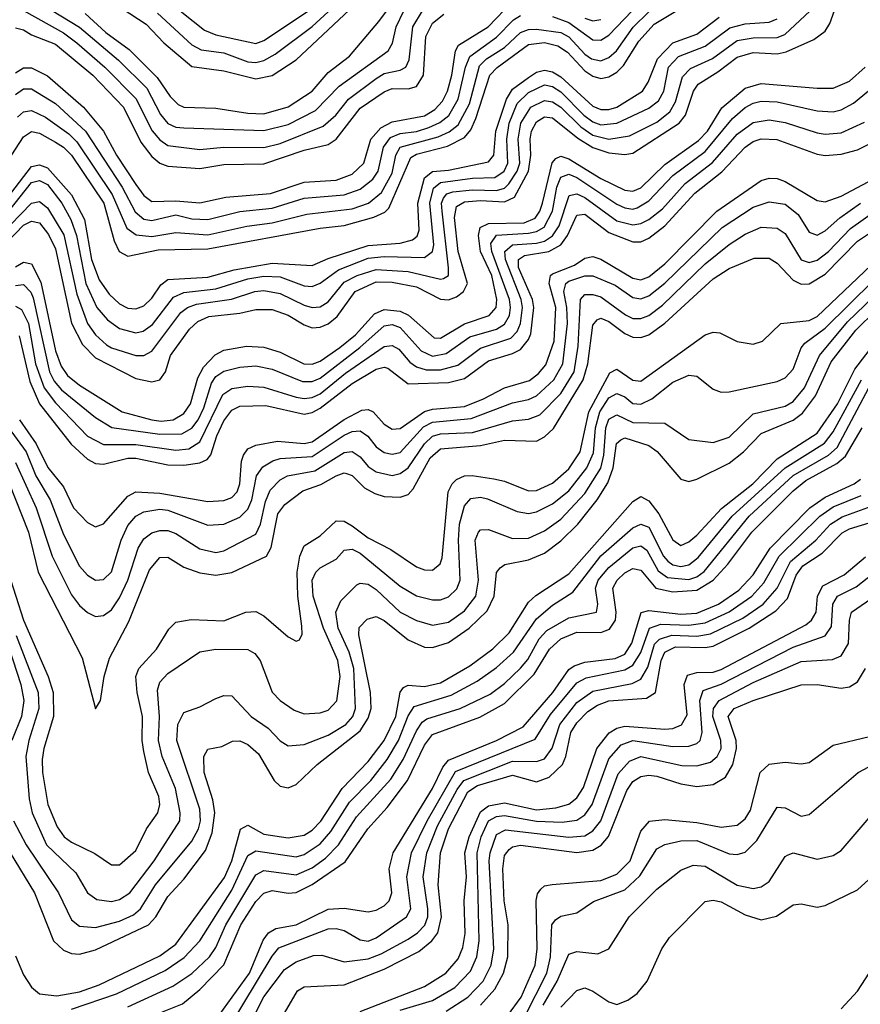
# Model space of a CAD drawing. Header units: inches. Extents: x 990535 to 1117859, y 769386 to 892122.
# Tile 993 of 1056: x 1085641 to 1087737, y 841552 to 844008. Entities that reach past the tile are written whole.
import ezdxf

# ---------------------------------------------------------------- set-up
doc = ezdxf.new("R2010")
doc.units = ezdxf.units.IN
doc.header["$MEASUREMENT"] = 0
doc.layers.add('B0884', color=7, linetype='Continuous')

msp = doc.modelspace()

# ---------------------------------------------------------------- linework, layer by layer
at = {"layer": 'B0884', "color": 5}
for points, elevation in [([(1085650, 844075), (1085790, 843989.4), (1085887.4, 843907.4), (1085957.5, 843837.5), (1085991.9, 843771.9), (1086010, 843749.2), (1086030, 843740.1), (1086050, 843738.2), (1086250, 843731.5), (1086310, 843747), (1086378.7, 843781.3), (1086437.7, 843842.3), (1086559.7, 843930), (1086570.2, 843949.8), (1086580, 843990), (1086599.2, 844030)], 3860), ([(1085803.7, 844023.7), (1085855.9, 843975.9), (1085913.4, 843933.4), (1085983.7, 843863.7), (1086016.1, 843816.1), (1086036.2, 843796.2), (1086050, 843790), (1086130, 843787.3), (1086210, 843775.1), (1086250, 843773.6), (1086310, 843790.8), (1086369.9, 843830), (1086410, 843876.3), (1086463.2, 843916.8), (1086536.8, 844003.2), (1086587.1, 844072.9)], 3880), ([(1085984.6, 844024.6), (1086070, 843945.3), (1086093, 843933), (1086150, 843925.7), (1086210, 843902.6), (1086230, 843901.2), (1086250, 843906), (1086277.8, 843922.2), (1086370, 843991.4), (1086470, 844083.3)], 3940), ([(1085610, 843654.4), (1085650, 843716.1), (1085670, 843729.2), (1085690, 843724.6), (1085730, 843702.7), (1085750.3, 843690.3), (1085770, 843670.3), (1085850.3, 843550.3), (1085876.4, 843456.4), (1085888.7, 843430), (1085910, 843418.4), (1085986.3, 843433.8), (1086110, 843436.8), (1086390, 843488.2), (1086450, 843494.9), (1086524.2, 843515.8), (1086551.7, 843528.3), (1086561.8, 843538.2), (1086616.1, 843663.9), (1086630, 843672.5), (1086707.8, 843692.2), (1086750, 843713.9), (1086766.3, 843733.7), (1086778.8, 843761.2), (1086813.6, 843870), (1086831.6, 843888.4), (1086910, 843946.4), (1086950, 843951.5), (1086983.2, 843943.2), (1087007.1, 843927.1), (1087050, 843880.4), (1087070, 843866.9), (1087090, 843861.5), (1087110, 843865.4), (1087130, 843877), (1087146.4, 843893.6), (1087185.2, 843954.8), (1087223.3, 843996.7), (1087310.8, 844049.3)], 3720), ([(1085630, 843875.1), (1085650, 843888), (1085670, 843888.1), (1085710, 843867.9), (1085799.5, 843790), (1085850, 843730.1), (1085882.2, 843670), (1085930, 843596.6), (1085950, 843569.1), (1085970, 843554.5), (1086030, 843556.5), (1086090, 843550.9), (1086154.5, 843565.5), (1086265.9, 843574.1), (1086350, 843602.4), (1086430, 843607.8), (1086470, 843622.4), (1086498.9, 843650), (1086516.7, 843710), (1086541.5, 843738.5), (1086570, 843753.6), (1086650, 843768.3), (1086676.2, 843783.8), (1086695.3, 843804.7), (1086707.8, 843830), (1086718.8, 843870), (1086727.4, 843930), (1086735.4, 843944.6), (1086809.5, 843990.5), (1086870, 844053.4)], 3780), ([(1085896.3, 844036.3), (1085956.5, 843996.5), (1086000.2, 843950), (1086070, 843891.6), (1086150, 843880.3), (1086230, 843860.1), (1086270, 843868.6), (1086330, 843907.9), (1086490, 844058)], 3920), ([(1086012.8, 844052.8), (1086101.9, 843981.9), (1086129.9, 843969.9), (1086230, 843948.7), (1086250, 843956.3), (1086378.4, 844041.6)], 3960), ([(1086970, 844015.9), (1087010, 844001), (1087070, 843957.9), (1087090, 843956.9), (1087110, 843969.5), (1087187.7, 844050)], 3760), ([(1085590, 843434.1), (1085650, 843495.2), (1085670, 843505.8), (1085690, 843501.3), (1085712.5, 843472.5), (1085730, 843436.6), (1085770, 843251.4), (1085797.5, 843197.5), (1085830, 843164.7), (1085930, 843112.8), (1085970, 843104.6), (1085990, 843109.4), (1086004.3, 843130), (1086016.8, 843170), (1086064.2, 843235.8), (1086084.6, 843255.4), (1086112.5, 843267.5), (1086190, 843276.2), (1086230, 843285.3), (1086270, 843285.3), (1086310, 843271.4), (1086350, 843246.6), (1086370, 843239.8), (1086390, 843240.8), (1086410, 843249.2), (1086432.5, 843267.5), (1086477.7, 843330), (1086530, 843354.3), (1086570, 843353.4), (1086630, 843341.5), (1086690, 843311.2), (1086710, 843309.2), (1086730, 843317.1), (1086747.8, 843330), (1086757.2, 843350), (1086734.4, 843430), (1086725.4, 843514.6), (1086730, 843541.7), (1086750, 843554), (1086790, 843556.7), (1086850, 843553.3), (1086875, 843565), (1086909.4, 843630), (1086915.4, 843670), (1086913.7, 843710), (1086917.6, 843730), (1086930, 843753.6), (1086950, 843766), (1086970, 843763), (1087032.6, 843712.6), (1087070, 843689.6), (1087110, 843676.1), (1087150, 843671.8), (1087170, 843674.9), (1087285.5, 843750), (1087301.7, 843770), (1087321.2, 843830), (1087332.7, 843847.3), (1087382.3, 843877.7), (1087430, 843914.3), (1087470, 843925.8), (1087530, 843923.2), (1087552.5, 843927.5), (1087621.5, 843958.5), (1087650, 843979.8), (1087661.7, 843998.3), (1087677.5, 844042.5)], 3620), ([(1085590, 843469), (1085670, 843550.6), (1085690, 843554.2), (1085710, 843538.7), (1085751.1, 843471.1), (1085783.1, 843323.1), (1085810.2, 843250.2), (1085830, 843222.3), (1085857.3, 843197.3), (1085870, 843189.4), (1085930, 843170.1), (1085950, 843170.4), (1085970, 843181.3), (1086042.7, 843277.3), (1086059.5, 843290), (1086081.7, 843298.3), (1086168.9, 843311.1), (1086227.5, 843330), (1086250, 843332.3), (1086290, 843324.9), (1086350, 843295.9), (1086370, 843290.3), (1086390, 843291.8), (1086410, 843304.4), (1086450, 843353.1), (1086482.4, 843370), (1086530, 843384.9), (1086610, 843379.8), (1086690, 843360.5), (1086697.5, 843362.5), (1086709.9, 843370.1), (1086710.6, 843389.4), (1086694.4, 843530), (1086693.1, 843550), (1086697.5, 843562.5), (1086706, 843574), (1086721, 843579), (1086770, 843583.3), (1086830, 843581.6), (1086850, 843588.1), (1086861, 843599), (1086881.4, 843630), (1086888.1, 843650), (1086884.3, 843710), (1086890.4, 843749.6), (1086915.2, 843790), (1086950, 843806.6), (1086970, 843803.1), (1086990, 843790.2), (1087040.4, 843740.4), (1087070, 843720.2), (1087110, 843709.7), (1087161.4, 843718.6), (1087230, 843752.8), (1087261.9, 843778.1), (1087276.7, 843803.3), (1087294.1, 843865.9), (1087313.9, 843886.1), (1087368.5, 843911.5), (1087430, 843956.2), (1087470, 843963.1), (1087530, 843963.2), (1087549.1, 843970.9), (1087612.4, 844030)], 3640), ([(1085630, 843987.7), (1085650, 843983), (1085670.2, 843970.2), (1085730, 843946.8), (1085823.5, 843870), (1085899.5, 843790), (1085942.6, 843702.6), (1085970, 843667), (1085990, 843650.1), (1086010, 843642.9), (1086090, 843637.2), (1086150, 843646.5), (1086250, 843648.7), (1086350, 843682.4), (1086410, 843696.9), (1086430, 843710.1), (1086490, 843787.2), (1086550, 843827.9), (1086570, 843836.3), (1086610, 843835.4), (1086630, 843841.7), (1086648.2, 843870), (1086654.1, 843965.9), (1086670, 843999.4), (1086698.3, 844021.7)], 3820), ([(1085635.5, 843764.5), (1085650, 843778.3), (1085670, 843781.5), (1085704.8, 843764.8), (1085763.3, 843723.3), (1085783.5, 843703.5), (1085871.7, 843571.8), (1085907.9, 843487.9), (1085931.2, 843471.2), (1085970, 843467.2), (1086030, 843476.8), (1086110, 843471.7), (1086207.1, 843492.9), (1086270, 843501), (1086356.8, 843523.2), (1086470, 843536.2), (1086511.1, 843550), (1086543.3, 843576.7), (1086570, 843625.1), (1086578.7, 843670), (1086589.9, 843690.1), (1086684.4, 843715.6), (1086711.7, 843728.3), (1086734.1, 843745.9), (1086762.2, 843797.8), (1086787.4, 843892.6), (1086805.3, 843910), (1086850, 843938.3), (1086890, 843976.1), (1086910, 843983.7), (1086930, 843984.1), (1086990, 843976.1), (1087010, 843965.1), (1087050, 843922.2), (1087067.1, 843910), (1087090, 843905.7), (1087110, 843913.8), (1087129.4, 843930.6), (1087170.8, 843989.2), (1087210, 844027.3)], 3740), ([(1085650, 844030.9), (1085750, 843975), (1085782.9, 843950), (1085853.1, 843890), (1085930, 843811.7), (1085971, 843731), (1085990, 843708), (1086010, 843694.3), (1086090, 843684.6), (1086150, 843690.3), (1086250, 843689.6), (1086290, 843699.3), (1086397.5, 843742.5), (1086429.4, 843770), (1086460.8, 843810), (1086530, 843861.4), (1086550, 843873.5), (1086590, 843882.2), (1086603.5, 843890), (1086611.8, 843908.2), (1086621.1, 843990), (1086645.1, 844030)], 3840), ([(1085610, 843563.6), (1085670, 843642), (1085690, 843645.6), (1085710, 843638.1), (1085770, 843571.5), (1085802.2, 843510), (1085819.4, 843410), (1085839, 843359), (1085863.6, 843323.6), (1085890, 843299.2), (1085910, 843288.8), (1085930, 843286.6), (1085950, 843294.6), (1085970, 843313.5), (1085993, 843347), (1086010, 843359.9), (1086110, 843365.4), (1086176, 843384), (1086270, 843400.4), (1086370, 843394.5), (1086410, 843412.1), (1086510, 843444.4), (1086590, 843450.9), (1086620.8, 843459.2), (1086632.2, 843467.8), (1086637, 843483), (1086633.7, 843550), (1086650, 843613.8), (1086670.4, 843629.6), (1086710, 843632.3), (1086810, 843653.1), (1086823, 843670), (1086828.6, 843730), (1086854.6, 843810), (1086870, 843835), (1086910, 843864.2), (1086930, 843877.3), (1086950, 843882.3), (1086970, 843878), (1086990, 843865.6), (1087070, 843792.2), (1087090, 843784), (1087110, 843783.8), (1087130, 843789.8), (1087193.9, 843830), (1087208.1, 843851.9), (1087231.3, 843910), (1087269.4, 843950.6), (1087330, 843972.2), (1087385.5, 844014.5)], 3680), ([(1085613.9, 843530), (1085670, 843601.6), (1085690, 843606.8), (1085710, 843596.7), (1085745.6, 843550), (1085768.6, 843510), (1085782.2, 843470), (1085805.7, 843350), (1085833.2, 843290), (1085859.7, 843259.7), (1085890, 843237.6), (1085930, 843226.9), (1085949, 843231), (1085972.2, 843247.8), (1086024.1, 843315.9), (1086050, 843327.9), (1086130, 843336.6), (1086210, 843361.5), (1086250, 843368.1), (1086290, 843366.6), (1086350, 843344.4), (1086370, 843342.1), (1086390, 843350.6), (1086435.9, 843384.1), (1086510, 843413.1), (1086550, 843417), (1086650, 843414.8), (1086670, 843429.6), (1086673.7, 843446.3), (1086663.7, 843550), (1086672.5, 843587.5), (1086690, 843602.1), (1086770, 843612.8), (1086825.4, 843614.6), (1086848.9, 843630), (1086858.2, 843650), (1086855.6, 843710), (1086861.4, 843750), (1086881.2, 843798.9), (1086910, 843826.6), (1086950, 843845.2), (1086970, 843841.3), (1086990, 843828.2), (1087047.6, 843770), (1087070, 843753.6), (1087090, 843746), (1087130.4, 843749.6), (1087210, 843787.3), (1087234.3, 843805.7), (1087246.9, 843830), (1087259.2, 843890), (1087283.5, 843916.5), (1087350, 843942.1), (1087412, 843988.1), (1087450, 843997.9), (1087510, 844001.7), (1087530, 844010.4)], 3660), ([(1085630, 843821.7), (1085650, 843835.3), (1085670, 843835.5), (1085730, 843799.2), (1085805, 843730), (1085896.1, 843590), (1085928.7, 843528.7), (1085950, 843510.3), (1085970, 843507.1), (1086030, 843521.3), (1086070, 843511), (1086110, 843509.5), (1086190, 843529.4), (1086270, 843537.6), (1086350, 843562.8), (1086450, 843571.3), (1086490, 843585), (1086521.9, 843610), (1086535.2, 843630), (1086548.1, 843690), (1086565.9, 843714.1), (1086590, 843724.5), (1086630, 843729.5), (1086661.2, 843738.8), (1086688.4, 843751.6), (1086710.7, 843769.3), (1086734.4, 843810), (1086753, 843890), (1086763.5, 843916.5), (1086830, 843964.3), (1086872.3, 844007.7), (1086890, 844018.3)], 3760), ([(1087050, 844012), (1087070, 844005.3), (1087090, 844008.1)], 3780), ([(1085630, 843391.4), (1085650, 843402.9), (1085670, 843398.9), (1085693.1, 843353.1), (1085730, 843182.3), (1085744, 843144), (1085760.1, 843120.1), (1085790, 843096.3), (1085896.2, 843030), (1085970.2, 843009.8), (1085993.2, 843006.8), (1086023.4, 843010), (1086050, 843025.7), (1086066.8, 843050), (1086085.1, 843114.9), (1086099, 843141), (1086128.1, 843171.9), (1086150, 843183.9), (1086206.2, 843193.8), (1086250, 843191.3), (1086290, 843178.8), (1086349.5, 843149.5), (1086370, 843148.5), (1086390, 843155.9), (1086438.8, 843190), (1086477.9, 843222.1), (1086526, 843274), (1086550, 843284.8), (1086590, 843280.7), (1086610.8, 843270.8), (1086674.5, 843214.5), (1086690, 843213.6), (1086750, 843249.7), (1086811.8, 843270), (1086829.4, 843290), (1086830.9, 843310), (1086818, 843370), (1086789.8, 843430), (1086784.7, 843470), (1086789, 843490), (1086810, 843499.8), (1086898.7, 843501.2), (1086926.8, 843513.2), (1086938.3, 843530), (1086944.6, 843550), (1086968.7, 843651.3), (1086978.3, 843661.7), (1086990, 843667.3), (1087010, 843660.9), (1087090, 843611.6), (1087150, 843582.7), (1087170, 843580.4), (1087190, 843588.8), (1087250, 843646.9), (1087333.4, 843706.6), (1087356.3, 843730), (1087391.8, 843788.2), (1087450, 843836.9), (1087490, 843848.8), (1087630, 843836.9), (1087670, 843837.4), (1087710, 843854.5), (1087749.2, 843890)], 3580), ([(1085630, 843344.9), (1085650, 843347.8), (1085668.6, 843328.6), (1085674.2, 843314.2), (1085715, 843130), (1085726.4, 843106.4), (1085744.9, 843084.9), (1085830, 843016), (1085870.8, 842990.8), (1085990, 842974.2), (1086044.7, 842975.3), (1086070, 842989), (1086085.5, 843010), (1086099.9, 843040.1), (1086119, 843101), (1086130, 843117.7), (1086150, 843131.4), (1086190, 843141), (1086230, 843144.4), (1086270, 843136.7), (1086345.8, 843105.8), (1086370, 843105.5), (1086390, 843114), (1086488.9, 843190), (1086550, 843244.7), (1086570, 843247.6), (1086590, 843240.4), (1086642.3, 843182.3), (1086670, 843168.9), (1086704.6, 843175.4), (1086763.2, 843216.8), (1086830, 843236.1), (1086850, 843248.4), (1086862.2, 843270), (1086865.1, 843290), (1086862, 843310), (1086818.5, 843430), (1086816.1, 843450), (1086830, 843470.5), (1086910, 843475.2), (1086930, 843479.3), (1086949.2, 843490.8), (1086969.7, 843530), (1086980.6, 843590), (1086990, 843615.4), (1087010, 843622.7), (1087030, 843614.6), (1087130, 843547.7), (1087150, 843538.5), (1087170, 843535.8), (1087181, 843539), (1087210, 843556), (1087270, 843619.5), (1087350, 843679.1), (1087418.6, 843761.4), (1087450, 843789.1), (1087470, 843800), (1087490, 843805.2), (1087530, 843803.5), (1087630, 843780.9), (1087670, 843778.6), (1087690, 843783.3), (1087720.4, 843799.6), (1087785.9, 843854.1)], 3560), ([(1085630, 843293.1), (1085645.5, 843285.5), (1085662.3, 843250), (1085679.9, 843150), (1085701.9, 843090), (1085730, 843052), (1085810, 842969.2), (1085850, 842948.2), (1085930, 842948.7), (1086030, 842934), (1086062.2, 842937.8), (1086090, 842954.9), (1086147.3, 843072.7), (1086170, 843088.3), (1086210, 843093.9), (1086250, 843091.8), (1086330, 843066.5), (1086350, 843062.8), (1086370, 843065.7), (1086390, 843074.9), (1086453.3, 843126.7), (1086550, 843192.5), (1086570, 843195.1), (1086586.2, 843186.2), (1086613.9, 843153.9), (1086630, 843141.8), (1086654.9, 843134.9), (1086690, 843134.6), (1086733.8, 843146.2), (1086790, 843189), (1086866, 843214), (1086881.2, 843230), (1086889.8, 843250), (1086894.8, 843290), (1086891.3, 843310), (1086852.4, 843410), (1086850.6, 843430), (1086870, 843446.6), (1086930, 843450.4), (1086950, 843455.8), (1086970, 843468.9), (1086986.2, 843493.8), (1087010.8, 843569.1), (1087030, 843574), (1087050, 843564.2), (1087130, 843506.3), (1087170, 843496.2), (1087190, 843499.3), (1087210, 843509.4), (1087243.8, 843536.3), (1087300.5, 843599.5), (1087368.4, 843651.6), (1087430, 843722.4), (1087470, 843751.5), (1087510, 843758.2), (1087550, 843751.3), (1087630, 843725.7), (1087650, 843722.8), (1087690, 843726.2), (1087747.5, 843752.5)], 3540), ([(1085639.5, 843219.5), (1085665.7, 843105.7), (1085689.9, 843050), (1085769, 842949), (1085810, 842911.7), (1085830, 842901.4), (1085850, 842899.4), (1085910, 842914.3), (1085930, 842914.3), (1086010, 842897.8), (1086050, 842897), (1086090, 842902.5), (1086108.7, 842911.3), (1086117.1, 842922.9), (1086132, 842970), (1086150, 843007.3), (1086170, 843033.9), (1086190, 843044.3), (1086254.7, 843045.3), (1086350, 843024.4), (1086370, 843028.4), (1086390, 843039), (1086470, 843100.9), (1086530, 843136), (1086550, 843141.3), (1086558.5, 843138.5), (1086610, 843099.9), (1086710, 843103), (1086750, 843112.8), (1086810, 843157.1), (1086870, 843175), (1086890, 843185.5), (1086910, 843210), (1086915.2, 843224.8), (1086922.9, 843290), (1086919.9, 843310), (1086884.8, 843390), (1086884.6, 843410), (1086899.9, 843420.1), (1086960.4, 843430), (1086990, 843446.3), (1087007, 843470), (1087030, 843520.2), (1087050, 843522.6), (1087110, 843477.5), (1087170, 843453.9), (1087190, 843453.8), (1087210, 843462.7), (1087250, 843494), (1087324.9, 843575.1), (1087391.7, 843628.3), (1087450, 843690.3), (1087470, 843704.4), (1087490, 843711), (1087529.1, 843709.1), (1087630, 843672.4), (1087650, 843669.3), (1087690, 843672.2), (1087730, 843683), (1087770, 843703)], 3520), ([(1085640.5, 843010), (1085682, 842950), (1085711.2, 842891.2), (1085750, 842842.4), (1085775.3, 842790), (1085810, 842753.5), (1085830, 842743.4), (1085850, 842750.1), (1085910, 842819.4), (1085930, 842830.3), (1085990, 842826.6), (1086110, 842806.2), (1086150, 842808.4), (1086170, 842816.4), (1086182.9, 842830), (1086190.1, 842849.9), (1086193.6, 842906.4), (1086198.6, 842921.4), (1086210, 842937.3), (1086230, 842946.5), (1086283.5, 842956.5), (1086350, 842951), (1086370, 842955.4), (1086450, 843010.4), (1086494.2, 843034.2), (1086510, 843036), (1086522.4, 843030), (1086550, 842998.8), (1086570, 842986.8), (1086590, 842988.3), (1086650, 843030.5), (1086670, 843036.2), (1086750, 843043.1), (1086797.9, 843062.1), (1086850, 843089.8), (1086912.2, 843107.8), (1086934.8, 843125.2), (1086953, 843147), (1086974, 843206), (1086977.8, 843290), (1086961.1, 843350), (1086964.3, 843370), (1086970, 843374.1), (1087024.2, 843395.8), (1087050, 843412.8), (1087070, 843417), (1087090, 843410.7), (1087170, 843363.4), (1087190, 843359), (1087210, 843366.4), (1087250, 843398.7), (1087379.4, 843530), (1087490, 843607.2), (1087510, 843612.9), (1087530, 843611.7), (1087550, 843604.4), (1087630, 843556.7), (1087650, 843553.5), (1087690, 843567.5), (1087810, 843631.8)], 3480), ([(1085630, 842903.3), (1085681.8, 842790), (1085721.4, 842670), (1085770, 842573.6), (1085790, 842546.5), (1085810, 842529.1), (1085830, 842519.6), (1085850, 842521.8), (1085870, 842536.1), (1085890, 842566.2), (1085910.4, 842610), (1085936, 842690), (1085950, 842713), (1085970, 842728.4), (1085990, 842734.1), (1086010, 842733.5), (1086030, 842726.2), (1086090, 842688.5), (1086130, 842679.1), (1086150, 842682.9), (1086230, 842724.8), (1086241.4, 842750), (1086253.4, 842806.6), (1086265.4, 842834.6), (1086290, 842859.9), (1086308.7, 842870), (1086376.9, 842883.1), (1086450, 842928.7), (1086470, 842930.6), (1086490, 842918), (1086510, 842893.9), (1086530, 842880.2), (1086570, 842871.3), (1086590, 842875.9), (1086610, 842890.3), (1086650, 842949.8), (1086670.7, 842969.3), (1086690, 842975.2), (1086770, 842978.5), (1086870, 843007.1), (1086910, 843011.6), (1086937.9, 843022.1), (1086990, 843075.4), (1087023.5, 843130), (1087033.5, 843193.5), (1087039.8, 843310), (1087050, 843322.5), (1087070, 843322.8), (1087090, 843316.6), (1087151.5, 843271.5), (1087170, 843262.8), (1087190, 843262.4), (1087210, 843270.5), (1087243.9, 843296.1), (1087350, 843399), (1087410, 843447.3), (1087450, 843473.4), (1087490, 843490.1), (1087530, 843488.2), (1087550, 843474.5), (1087590, 843409.3), (1087610, 843402), (1087630, 843408.2), (1087658.4, 843430), (1087712.7, 843487.3), (1087876.4, 843603.6)], 3440), ([(1085612, 842992), (1085656.6, 842930), (1085680.8, 842870), (1085716.5, 842810), (1085750, 842724.2), (1085790, 842644.8), (1085810, 842622.8), (1085830, 842609.6), (1085850, 842611.5), (1085870, 842630.8), (1085893.6, 842710), (1085910, 842746.4), (1085930, 842770), (1085950, 842780.8), (1085990, 842786.9), (1086010, 842784.9), (1086110, 842746.8), (1086150, 842749.7), (1086190, 842766.9), (1086210, 842786.7), (1086219.4, 842810), (1086231.3, 842870), (1086247.1, 842892.9), (1086272.3, 842907.7), (1086290, 842913.2), (1086370, 842918.7), (1086450, 842971.8), (1086470, 842980.6), (1086490, 842982.8), (1086509, 842969), (1086530, 842942.4), (1086550, 842928.6), (1086570, 842924.1), (1086590, 842928.6), (1086647.6, 842992.4), (1086670, 843004.5), (1086766.8, 843013.2), (1086870, 843052.5), (1086910, 843060.5), (1086930, 843069.8), (1086973, 843110), (1086995.3, 843150), (1087007.1, 843250), (1087005.7, 843290), (1086998, 843330), (1087002.6, 843350), (1087010, 843355.8), (1087050, 843369.2), (1087070, 843369.4), (1087126.1, 843346.1), (1087170, 843315), (1087190, 843312), (1087210, 843318.9), (1087250, 843350.5), (1087392.6, 843490), (1087470, 843540.6), (1087510, 843553.7), (1087550, 843547.6), (1087582.3, 843522.3), (1087610, 843478.4), (1087630, 843470.9), (1087650, 843481.1), (1087686.3, 843513.7), (1087737.5, 843550)], 3460), ([(1085613.3, 842853.3), (1085662.7, 842730), (1085686.8, 842630), (1085796.3, 842416.3), (1085830, 842288.9), (1085842.4, 842310), (1085851.1, 842370), (1085864.7, 842415.3), (1085912.8, 842507.2), (1085964.4, 842635.6), (1085990, 842666.1), (1086010, 842667.5), (1086050, 842642.5), (1086090, 842628.6), (1086130, 842622.4), (1086170, 842628.9), (1086256.2, 842670), (1086268.2, 842691.8), (1086284.7, 842775.3), (1086301.6, 842798.4), (1086347.2, 842832.8), (1086391.4, 842848.6), (1086430, 842870.3), (1086450, 842877.9), (1086456.2, 842876.2), (1086470, 842871), (1086500.4, 842840.4), (1086526.1, 842826.1), (1086550, 842818.9), (1086590, 842816.7), (1086610, 842823.9), (1086622.2, 842837.8), (1086664.9, 842915.1), (1086690, 842937.6), (1086790, 842945.5), (1086850, 842958.9), (1086930, 842956.5), (1086950, 842967.3), (1086972, 842988), (1087045.9, 843110), (1087057.4, 843150), (1087070, 843245.7), (1087081, 843259), (1087090, 843263.8), (1087110, 843255.6), (1087150, 843225), (1087170, 843215.9), (1087190, 843215), (1087210, 843222.2), (1087250, 843250.8), (1087370, 843361.6), (1087410, 843387.6), (1087472.9, 843412.9), (1087510, 843413.1), (1087530, 843400.6), (1087570, 843358.2), (1087590, 843348.6), (1087610, 843349.1), (1087650, 843373.4), (1087730, 843455.7), (1087790, 843495.3)], 3420), ([(1085611.6, 842630), (1085650, 842510.1), (1085711.8, 842370), (1085724.2, 842330), (1085725.2, 842270), (1085701, 842190), (1085697.1, 842162.9), (1085697.4, 842130), (1085710.8, 842050), (1085734.3, 841994.3), (1085751.4, 841970), (1085770, 841956.3), (1085828.5, 841928.5), (1085870, 841900.1), (1085890, 841899.8), (1085930, 841935.4), (1085957.3, 841990), (1085985.1, 842030), (1085989.9, 842050), (1085987.4, 842070), (1085961.6, 842130), (1085950, 842182.4), (1085946.1, 842210), (1085947.4, 842270), (1085933.4, 842330), (1085930.2, 842370), (1085937.5, 842390), (1085982.3, 842437.7), (1086012.5, 842487.5), (1086030, 842504.9), (1086068.4, 842511.6), (1086150, 842508.8), (1086204.5, 842530), (1086230, 842531.9), (1086250, 842520.9), (1086310, 842468.6), (1086330, 842457.4), (1086339, 842461), (1086345.1, 842474.9), (1086344.4, 842495.6), (1086334.6, 842570), (1086332.6, 842630), (1086339.3, 842670), (1086350, 842695.7), (1086390, 842720.3), (1086430, 842758.3), (1086450, 842756.8), (1086470, 842745.3), (1086510, 842715.8), (1086566.5, 842686.5), (1086630, 842643.2), (1086650, 842635.6), (1086670, 842635.1), (1086689.6, 842650.4), (1086694.3, 842665.7), (1086709.7, 842830), (1086719.1, 842850), (1086730, 842860.8), (1086750, 842870), (1086769.2, 842870.8), (1086822.9, 842862.9), (1086850, 842856.9), (1086910, 842832.6), (1086930, 842833.7), (1086970, 842852.2), (1087010, 842887.7), (1087039, 842930), (1087060.5, 843030), (1087112.5, 843127.5), (1087130, 843136.4), (1087170, 843108.9), (1087190, 843106.5), (1087350, 843222.3), (1087370, 843228.6), (1087387, 843227), (1087430, 843205), (1087470, 843198.9), (1087493.8, 843206.2), (1087539.3, 843250), (1087610, 843257.9), (1087630, 843267.4), (1087764.6, 843395.4)], 3380), ([(1085631.6, 842471.6), (1085686.8, 842330), (1085688.2, 842290), (1085663.1, 842210), (1085655.7, 842170), (1085664.5, 842064.5), (1085671.7, 842030), (1085707.8, 841950), (1085780.3, 841880.3), (1085810.1, 841830.1), (1085833.3, 841813.3), (1085870, 841808.8), (1085890, 841813.4), (1085915.5, 841830), (1085976.2, 841910), (1086039.9, 842010), (1086041.2, 842030), (1086029, 842090), (1085996.4, 842170), (1085986.5, 842210), (1085989.5, 842270), (1085984.6, 842335.4), (1085990, 842355.3), (1086010, 842377.3), (1086090, 842431.6), (1086130, 842437.8), (1086210, 842436.8), (1086227, 842427), (1086240.8, 842410), (1086270, 842330.2), (1086290, 842309.6), (1086325.3, 842285.3), (1086350, 842276.9), (1086390, 842279), (1086410, 842285.6), (1086431.4, 842308.6), (1086440, 842370), (1086434.3, 842410), (1086398.1, 842490), (1086372.9, 842570), (1086370.3, 842610), (1086379, 842630), (1086390, 842641), (1086430, 842662.5), (1086450, 842684.6), (1086470, 842687.2), (1086490, 842677.3), (1086590, 842595), (1086630, 842571.1), (1086670, 842560.6), (1086690, 842561.1), (1086710, 842568), (1086731.4, 842588.6), (1086739.3, 842610), (1086735.1, 842710), (1086738, 842750), (1086750, 842795.5), (1086766, 842814), (1086790, 842817.4), (1086807.1, 842812.9), (1086881.1, 842781.1), (1086910, 842776.3), (1086930, 842780.2), (1086970, 842800.4), (1087010, 842833.2), (1087055.2, 842890), (1087072.1, 842927.9), (1087076.7, 842990), (1087087.5, 843030), (1087110, 843064.6), (1087130, 843075.4), (1087150, 843067.2), (1087170, 843050.4), (1087190, 843048.8), (1087217.3, 843062.7), (1087270, 843103.5), (1087310, 843121.1), (1087330, 843119.1), (1087370, 843086.5), (1087390, 843079), (1087410, 843079.8), (1087530, 843105.9), (1087550, 843115), (1087570, 843135.9), (1087590.2, 843189.8), (1087599.1, 843200.9), (1087650, 843238.2), (1087770, 843357.3)], 3360), ([(1085625.4, 842010), (1085656.7, 841950), (1085737.5, 841830), (1085770, 841762.5), (1085790, 841746.8), (1085830, 841743.8), (1085890, 841759.1), (1085924.5, 841775.5), (1085942.1, 841790), (1085979.2, 841850), (1086070, 841959.2), (1086086.8, 841990), (1086091.6, 842010), (1086090, 842038.9), (1086032.3, 842210), (1086035.3, 842250), (1086050, 842279.5), (1086090, 842293.8), (1086130, 842315), (1086150, 842321.9), (1086170, 842321.7), (1086218.4, 842270), (1086260.7, 842240.7), (1086290, 842209.6), (1086310, 842196.9), (1086350, 842200.4), (1086410, 842223.5), (1086453.8, 842250), (1086471.5, 842270), (1086478.2, 842290), (1086473.8, 842390), (1086462.5, 842430), (1086435, 842490), (1086429.5, 842530), (1086441.6, 842558.4), (1086481.4, 842598.6), (1086490, 842602.6), (1086510, 842599.7), (1086530, 842586.8), (1086590, 842529.8), (1086630, 842509.2), (1086670, 842497.6), (1086710, 842505.1), (1086750, 842533.7), (1086778, 842570), (1086785.1, 842610), (1086777.1, 842710), (1086784.8, 842730), (1086790, 842735.5), (1086810, 842736.5), (1086870, 842713.8), (1086910, 842715.1), (1086950, 842732.9), (1086990, 842762), (1087050, 842825.8), (1087090, 842889.4), (1087097.9, 842922.1), (1087102.4, 842990), (1087110, 843011.9), (1087130, 843022.4), (1087170, 843003.6), (1087250, 843001.5), (1087310, 842960.5), (1087370, 842953.6), (1087410, 842966.7), (1087470, 843025.1), (1087550, 843043.9), (1087570, 843055.7), (1087598, 843090), (1087635.8, 843170), (1087705.8, 843254.2), (1087770, 843317)], 3340), ([(1085617.1, 841930), (1085677.4, 841830), (1085724.7, 841710), (1085750, 841687.2), (1085770, 841678.8), (1085790, 841676.9), (1085830, 841687.8), (1085961.9, 841750), (1085980.3, 841770), (1086010, 841821.1), (1086050, 841864.5), (1086104.4, 841935.6), (1086120.7, 841979.3), (1086127.5, 842030), (1086122.3, 842062.3), (1086100.6, 842130), (1086100.3, 842170), (1086110, 842188.6), (1086144.6, 842195.4), (1086171.3, 842208.7), (1086190, 842208.9), (1086210, 842200.1), (1086236.6, 842176.6), (1086275.7, 842110), (1086290, 842096.1), (1086310, 842091.6), (1086330, 842099.9), (1086382.6, 842150), (1086490, 842234.5), (1086510, 842265.5), (1086517, 842290), (1086515.5, 842330), (1086486.2, 842473.8), (1086487.8, 842492.2), (1086507.1, 842512.9), (1086530, 842519.4), (1086550, 842509.2), (1086610, 842460.8), (1086650, 842442.9), (1086670, 842441.8), (1086710, 842454.4), (1086761.8, 842490), (1086806.3, 842533.7), (1086823.8, 842570), (1086830, 842629.1), (1086839, 842641), (1086850.9, 842649.1), (1086910, 842660.3), (1086950, 842677.3), (1086990, 842707.7), (1087032.8, 842750), (1087081.1, 842810), (1087107.4, 842852.6), (1087121.2, 842890), (1087129.1, 842950.9), (1087139.7, 842960.3), (1087150, 842964.6), (1087210, 842946.2), (1087231.1, 842931.1), (1087290, 842862.3), (1087310, 842856.3), (1087330, 842861.7), (1087410, 842901.7), (1087445.9, 842930), (1087490, 842976.1), (1087570, 843008.9), (1087593.3, 843026.7), (1087625.7, 843070), (1087665, 843155), (1087726.2, 843233.8), (1087776.7, 843283.4)], 3320), ([(1085630, 841672.8), (1085650, 841625.9), (1085670, 841595), (1085690, 841578.5), (1085733.3, 841573.3), (1085790, 841583.5), (1085839.1, 841600.9), (1085990, 841672.9), (1086030, 841702.1), (1086151.8, 841868.2), (1086170.1, 841909.9), (1086191.1, 841988.9), (1086210, 841999.1), (1086250, 841976.4), (1086310, 841967.1), (1086350, 841973.8), (1086370, 841986.1), (1086391.5, 842008.5), (1086445.1, 842090), (1086510, 842157.3), (1086550.1, 842210), (1086578.7, 842270), (1086589.8, 842330.2), (1086597.7, 842342.3), (1086610, 842348.4), (1086650, 842344.6), (1086690, 842353.5), (1086763.5, 842396.5), (1086821.2, 842438.8), (1086861.5, 842478.5), (1086910, 842555.1), (1086928.2, 842571.8), (1087010, 842626), (1087170, 842806.1), (1087190, 842818.3), (1087210, 842807.5), (1087235.1, 842775.1), (1087270, 842710.7), (1087290, 842696.2), (1087310, 842705.2), (1087330, 842721.9), (1087391.4, 842788.6), (1087469.1, 842850), (1087530, 842912.6), (1087630, 842976.4), (1087680.4, 843050), (1087723.7, 843136.3), (1087770, 843197.2)], 3280), ([(1085770, 841540.1), (1085882.3, 841577.7), (1086003.7, 841636.3), (1086051.3, 841668.7), (1086089.7, 841710), (1086170, 841836.6), (1086210, 841923.2), (1086230, 841935), (1086330, 841920.2), (1086350, 841925.3), (1086390, 841952.1), (1086416.9, 841983.1), (1086463.6, 842056.4), (1086516.1, 842110), (1086557.1, 842162.9), (1086585.7, 842210), (1086610, 842271.4), (1086625, 842295), (1086717.2, 842322.8), (1086781.9, 842358.1), (1086830, 842392), (1086872.3, 842430), (1086930, 842513.5), (1086970, 842547.2), (1087020.3, 842579.7), (1087090, 842671), (1087170, 842740.8), (1087190, 842749.4), (1087210, 842741.9), (1087246.7, 842670), (1087257.5, 842657.5), (1087270, 842648.1), (1087290, 842644), (1087310, 842648.1), (1087333.3, 842666.7), (1087417.5, 842770), (1087550, 842890), (1087648.4, 842951.6), (1087670, 842979.9), (1087740, 843110)], 3260), ([(1085910, 841545.9), (1086022.7, 841597.3), (1086070, 841628.6), (1086113.8, 841670), (1086130, 841693.7), (1086154.8, 841750), (1086230, 841874.6), (1086250, 841885.6), (1086330, 841875), (1086370, 841892.2), (1086403.1, 841916.9), (1086435.6, 841950), (1086480.5, 842019.5), (1086566.1, 842113.9), (1086597.4, 842162.6), (1086630, 842234.2), (1086644.5, 842255.5), (1086656.3, 842263.7), (1086739.6, 842290), (1086814.1, 842325.9), (1086850, 842352.2), (1086890, 842390.6), (1086908, 842412), (1086936.5, 842463.5), (1086955.7, 842484.3), (1087010, 842515.9), (1087079, 842530), (1087082.9, 842550), (1087076.8, 842590), (1087083.5, 842610), (1087110, 842641.5), (1087170, 842690.8), (1087190, 842695.6), (1087204.8, 842684.8), (1087233.5, 842633.5), (1087256.7, 842616.7), (1087310, 842611.6), (1087330, 842618.3), (1087348.2, 842631.8), (1087460.4, 842770), (1087570, 842870.7), (1087657.9, 842922.1), (1087679.3, 842940.7), (1087759, 843090)], 3240), ([(1085930, 841506.8), (1086046.7, 841553.3), (1086090, 841588.9), (1086149.8, 841650.2), (1086192.6, 841750), (1086230, 841808.3), (1086250, 841829.5), (1086270, 841835.8), (1086310, 841829.6), (1086330, 841831.1), (1086370, 841851.1), (1086452.3, 841907.7), (1086509.1, 841990), (1086557.1, 842042.9), (1086607.8, 842110), (1086650, 842198.3), (1086670, 842225.2), (1086788.6, 842268.6), (1086850, 842302), (1086924.3, 842375.7), (1086962.4, 842437.6), (1086990, 842463.7), (1087030, 842480.3), (1087090, 842479.7), (1087111.8, 842488.1), (1087126.4, 842510), (1087128.8, 842530), (1087120.1, 842590), (1087131.3, 842610), (1087150, 842628), (1087170, 842639.3), (1087190, 842634.9), (1087227.3, 842590), (1087270, 842580.6), (1087330, 842584.7), (1087370.4, 842610), (1087407.2, 842650), (1087466.8, 842730), (1087570, 842833), (1087601.7, 842858.3), (1087679.1, 842900.9), (1087700.6, 842919.4), (1087742.4, 842990)], 3220), ([(1086127.4, 841510), (1086213.8, 841630), (1086248, 841712), (1086261.3, 841730), (1086279.3, 841740.7), (1086330, 841750), (1086410, 841788.9), (1086450, 841791.6), (1086510, 841782.5), (1086530, 841786.7), (1086550, 841797.6), (1086562.4, 841810), (1086568.5, 841830), (1086562.3, 841890), (1086572.6, 841930), (1086670.1, 842090), (1086696.3, 842143.7), (1086710, 842160.8), (1086829.9, 842210.2), (1086896.2, 842243.8), (1086970.3, 842329.7), (1087010, 842387.1), (1087023.5, 842396.5), (1087050, 842405.3), (1087125.6, 842414.4), (1087150, 842425.7), (1087167.5, 842452.5), (1087191, 842529), (1087210, 842534.2), (1087290, 842524.9), (1087330, 842527.6), (1087384, 842550), (1087434.7, 842585.3), (1087470, 842623.5), (1087512.5, 842690), (1087611.8, 842790), (1087650, 842817.4), (1087722, 842850), (1087738, 842862)], 3180), ([(1086161, 841490), (1086270, 841672), (1086287.3, 841692.7), (1086410, 841740.3), (1086430, 841741.4), (1086450, 841735.7), (1086490, 841712.5), (1086510, 841709.6), (1086530, 841718.1), (1086605.2, 841770), (1086616.3, 841790), (1086606.7, 841870), (1086618.3, 841930), (1086656.8, 842010), (1086727.7, 842132.3), (1086926.3, 842213.7), (1086964.9, 842275.2), (1087030, 842353.9), (1087053.5, 842366.5), (1087150, 842386.6), (1087170, 842398), (1087190, 842429.7), (1087211.7, 842490), (1087239.7, 842500.3), (1087310, 842497.5), (1087350, 842503.2), (1087410, 842530.6), (1087467.2, 842570), (1087496.7, 842603.3), (1087534.6, 842670), (1087636.7, 842770), (1087670, 842793.2), (1087739.2, 842820.8)], 3160), ([(1086198.8, 841470), (1086250, 841570.4), (1086301, 841639), (1086330, 841658.2), (1086373.8, 841673.8), (1086394.6, 841674.6), (1086450, 841658.2), (1086510, 841665.2), (1086542.4, 841677.6), (1086610, 841714.8), (1086632.7, 841730), (1086650.8, 841749.2), (1086658.4, 841770), (1086658.7, 841790), (1086646.9, 841870), (1086656.4, 841930), (1086682.7, 841997.3), (1086732.1, 842087.9), (1086748.6, 842110), (1086870, 842158.8), (1086930, 842157.6), (1086950, 842164.5), (1086969.2, 842190.8), (1086987.7, 842250), (1087030, 842304.9), (1087070, 842333), (1087168.2, 842351.8), (1087190, 842363.3), (1087207.3, 842392.7), (1087224.4, 842450), (1087236.9, 842463.1), (1087267.5, 842472.5), (1087330, 842470.2), (1087363.5, 842476.5), (1087444.7, 842515.2), (1087494.8, 842550), (1087530, 842590), (1087563.1, 842656.9), (1087626.3, 842710), (1087663.4, 842750), (1087691.8, 842768.2), (1087765.2, 842794.8)], 3140), ([(1086278.3, 841490), (1086334, 841586), (1086350, 841595.8), (1086450, 841600.5), (1086550, 841639.7), (1086636.5, 841683.5), (1086668.3, 841710), (1086683.4, 841730), (1086692.7, 841770), (1086684.7, 841850), (1086690.4, 841930), (1086710, 841990), (1086758.1, 842081.9), (1086782.6, 842097.4), (1086870, 842123.6), (1086930, 842106.7), (1086961.7, 842118.3), (1086994.2, 842150), (1087002.9, 842170), (1087015.7, 842230), (1087030, 842254.3), (1087057.6, 842282.4), (1087081.7, 842298.3), (1087110, 842308.8), (1087204.2, 842315.8), (1087226.4, 842330), (1087240.4, 842410), (1087250, 842430.5), (1087276.2, 842443.8), (1087350, 842441.7), (1087370, 842445.7), (1087460.1, 842490), (1087526.8, 842533.2), (1087556, 842564), (1087577.4, 842622.6), (1087594.2, 842645.8), (1087642.4, 842677.6), (1087691.8, 842728.2), (1087710, 842738), (1087770, 842756.6)], 3120), ([(1086490, 841533.7), (1086650, 841596.6), (1086703.7, 841630), (1086734.3, 841665.7), (1086746.3, 841693.7), (1086751.6, 841728.4), (1086749.7, 841810), (1086754.9, 841870), (1086750.9, 841930), (1086761.8, 841970), (1086790, 842032.5), (1086810, 842047.1), (1086850, 842054.5), (1086930, 842037), (1086977.7, 842042.3), (1087010, 842051.6), (1087030, 842067.3), (1087046.8, 842093.2), (1087080, 842190), (1087111, 842229), (1087130, 842240.7), (1087150, 842245.4), (1087250, 842237.9), (1087270, 842240), (1087291.2, 842248.8), (1087305.8, 842274.2), (1087298.1, 842350), (1087306.6, 842373.4), (1087330, 842379.3), (1087370, 842380.5), (1087390, 842387.5), (1087601.5, 842498.5), (1087615.9, 842510), (1087626.9, 842530), (1087631, 842570), (1087644.2, 842595.8), (1087697.1, 842622.9), (1087750, 842668.3)], 3080), ([(1086590, 841537), (1086670, 841561.2), (1086725.8, 841594.2), (1086765.2, 841634.8), (1086781.1, 841670), (1086786.3, 841710), (1086781.4, 841930), (1086792, 841970), (1086810.4, 842009.6), (1086830, 842020.4), (1086850, 842023.1), (1086930, 842008.4), (1086993.4, 842006.6), (1087030, 842011.6), (1087050, 842024.2), (1087068.3, 842050), (1087110, 842164.2), (1087141.1, 842198.9), (1087170, 842210), (1087270, 842194.8), (1087310, 842196.1), (1087330, 842202.6), (1087338.2, 842210), (1087342.7, 842230), (1087337.1, 842310), (1087345.1, 842334.9), (1087390, 842350.6), (1087570, 842443.2), (1087650, 842470.9), (1087665.5, 842494.5), (1087668.7, 842550), (1087680.5, 842570), (1087727, 842593), (1087770, 842627.6)], 3060), ([(1086704.8, 841535.2), (1086758.3, 841570), (1086796.6, 841610), (1086816.6, 841650), (1086822.9, 841690), (1086811.9, 841910), (1086813.9, 841930), (1086830, 841975.2), (1086852.5, 841987.5), (1087010, 841968.8), (1087050, 841972.6), (1087070, 841984.3), (1087090, 842010), (1087133, 842127), (1087161.3, 842158.7), (1087190, 842169.8), (1087292.6, 842147.3), (1087330, 842146.8), (1087363.7, 842156.3), (1087380.4, 842170), (1087390.4, 842190), (1087389.1, 842210), (1087369.5, 842270), (1087370.8, 842290), (1087385.2, 842310), (1087470, 842354.5), (1087590, 842407), (1087667.7, 842412.3), (1087690, 842421.6), (1087707.8, 842452.2), (1087710.2, 842510), (1087715.5, 842530), (1087790, 842582.1)], 3040), ([(1085604.5, 842470), (1085643.7, 842350), (1085651.4, 842310), (1085645.6, 842270), (1085620.9, 842210)], 3340), ([(1086790, 841550), (1086826, 841590), (1086847.5, 841630), (1086857.9, 841670), (1086858.8, 841750), (1086848.7, 841810), (1086845.5, 841890), (1086850, 841922.8), (1086861.6, 841938.4), (1086870, 841944.7), (1086890, 841948.7), (1087030, 841930.4), (1087070, 841936.5), (1087091.2, 841948.8), (1087109.3, 841970.7), (1087155, 842085), (1087170, 842107.7), (1087190, 842120.3), (1087210, 842123.7), (1087230, 842121.1), (1087290, 842101.7), (1087330, 842095.6), (1087370, 842100.1), (1087401.2, 842118.8), (1087419.5, 842150), (1087428.9, 842190), (1087427.9, 842210), (1087408, 842270), (1087422.8, 842290), (1087470, 842310), (1087590, 842349), (1087630, 842350.1), (1087690, 842340.5), (1087710, 842343.8), (1087730, 842356.1), (1087750.2, 842390)], 3020), ([(1086857.1, 841522.9), (1086891.1, 841570), (1086926.3, 841650), (1086931, 841690), (1086929.3, 841810.7), (1086932.1, 841827.9), (1086940.5, 841839.5), (1086950, 841847.3), (1086968.8, 841851.2), (1087090, 841860.8), (1087130, 841876.3), (1087163.4, 841910), (1087190, 841983.6), (1087211.3, 842008.7), (1087250, 842012.6), (1087330, 842005.6), (1087390, 841994.1), (1087430, 841998.5), (1087450, 842014.8), (1087463.7, 842036.3), (1087487.8, 842130), (1087510, 842150.6), (1087550, 842155.8), (1087590, 842151.8), (1087610, 842155.1), (1087670, 842198.2), (1087760.1, 842219.9)], 2980), ([(1086900.1, 841519.9), (1086955.3, 841630), (1086964.8, 841670), (1086968.1, 841750), (1086977.1, 841762.9), (1086990, 841771.9), (1087030, 841780.5), (1087071.7, 841808.3), (1087150, 841837.4), (1087187.6, 841872.4), (1087230, 841939.4), (1087249.4, 841950.6), (1087290, 841959.8), (1087330, 841960.5), (1087410, 841927.6), (1087430, 841925.6), (1087450, 841931.8), (1087479.3, 841960.7), (1087530, 842043.5), (1087550, 842042.1), (1087590, 842021.5), (1087610, 842025.8), (1087732.2, 842130), (1087810, 842171.4)], 2960), ([(1086946, 841550), (1086981.5, 841610), (1087010, 841676.8), (1087030, 841683.8), (1087082.5, 841677.5), (1087109.8, 841690), (1087160.8, 841770), (1087230, 841839.1), (1087290, 841886.3), (1087320.7, 841899.3), (1087350, 841896.3), (1087430, 841849.5), (1087470, 841840.8), (1087490, 841845), (1087510, 841858.3), (1087550, 841920.6), (1087556.1, 841924), (1087570, 841929.5), (1087630, 841914.1), (1087670, 841923.5), (1087690, 841935.9), (1087779.3, 842040.7)], 2940), ([(1086990, 841544.6), (1087030, 841586.6), (1087050, 841592.7), (1087070, 841584.9), (1087110, 841558.1), (1087130, 841551.3), (1087157.5, 841562.5), (1087181.1, 841578.9), (1087205.7, 841610), (1087242.1, 841690), (1087261.3, 841718.7), (1087350, 841808.8), (1087370, 841812), (1087390, 841807.2), (1087450, 841774.8), (1087490, 841763.1), (1087528, 841772), (1087570, 841799.9), (1087590, 841802.7), (1087630, 841794.6), (1087650, 841798.7), (1087730, 841837.2), (1087850, 841946.8)], 2920), ([(1087690, 841540.5), (1087730, 841584.8), (1087779.3, 841660.7)], 2880)]:
    msp.add_lwpolyline(points, dxfattribs=dict(at, elevation=elevation))

doc.saveas('drawing.dxf')
